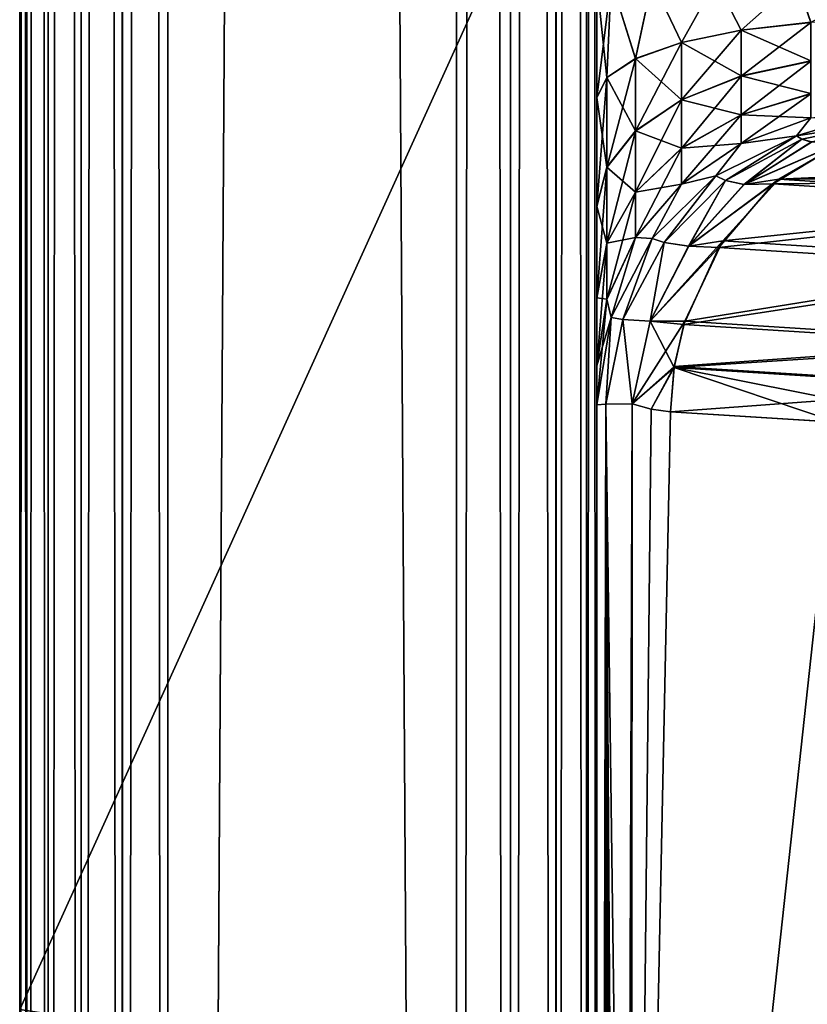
# Model space of a CAD drawing. Header units: millimetres. Extents: x -41 to 11, y -3 to 963.
# Tile 824 of 1056: x -40.88 to -39.51, y 873.57 to 875.27. Entities that reach past the tile are written whole.
import ezdxf

# ---------------------------------------------------------------- set-up
doc = ezdxf.new("R2010")
doc.units = ezdxf.units.MM
doc.header["$LTSCALE"] = 65.185185
for name, color, linetype in [('2190', 7, 'CONTINUOUS'), ('2194', 7, 'CONTINUOUS'), ('2230', 7, 'CONTINUOUS'), ('2231', 7, 'CONTINUOUS'), ('2233', 7, 'CONTINUOUS'), ('2268', 7, 'CONTINUOUS'), ('2271', 7, 'CONTINUOUS'), ('2275', 7, 'CONTINUOUS'), ('2276', 7, 'CONTINUOUS'), ('2277', 7, 'CONTINUOUS'), ('2278', 7, 'CONTINUOUS'), ('2357', 7, 'CONTINUOUS'), ('2358', 7, 'CONTINUOUS'), ('2363', 7, 'CONTINUOUS'), ('2364', 7, 'CONTINUOUS'), ('2368', 7, 'CONTINUOUS'), ('2369', 7, 'CONTINUOUS'), ('2375', 7, 'CONTINUOUS'), ('2376', 7, 'CONTINUOUS'), ('2377', 7, 'CONTINUOUS'), ('2410', 7, 'CONTINUOUS'), ('2414', 7, 'CONTINUOUS'), ('3163', 7, 'CONTINUOUS'), ('3165', 7, 'CONTINUOUS'), ('3166', 7, 'CONTINUOUS'), ('3226', 7, 'CONTINUOUS'), ('3227', 7, 'CONTINUOUS')]:
    doc.layers.add(name, color=color, linetype=linetype)

msp = doc.modelspace()

# ---------------------------------------------------------------- linework, layer by layer
at = {"layer": '2190', "linetype": 'Continuous'}
for points in [[(-39.8172, 867.9843, 89.8594), (-37.2415, 877.5184, 85.1924), (-39.8156, 871.3019, 89.8859), (-39.8172, 867.9843, 89.8594)], [(-37.2415, 871.9174, 85.0042), (-37.2415, 877.5184, 85.1924), (-39.8172, 867.9843, 89.8594), (-37.2415, 871.9174, 85.0042)], [(-39.8156, 871.3019, 89.8859), (-37.2415, 877.5184, 85.1924), (-38.9019, 874.7426, 88.2253), (-39.8156, 871.3019, 89.8859)], [(-38.9782, 874.6441, 88.3655), (-39.8156, 871.3019, 89.8859), (-38.9019, 874.7426, 88.2253), (-38.9782, 874.6441, 88.3655)], [(-38.982, 874.6403, 88.3725), (-39.8156, 871.3019, 89.8859), (-38.9782, 874.6441, 88.3655), (-38.982, 874.6403, 88.3725)], [(-39.0728, 874.5771, 88.5401), (-39.8156, 871.3019, 89.8859), (-38.982, 874.6403, 88.3725), (-39.0728, 874.5771, 88.5401)], [(-39.8142, 874.608, 89.9095), (-39.8156, 871.3019, 89.8859), (-39.7813, 874.5984, 89.8488), (-39.8142, 874.608, 89.9095)], [(-39.7813, 874.5984, 89.8488), (-39.8156, 871.3019, 89.8859), (-39.7479, 874.5938, 89.7875), (-39.7813, 874.5984, 89.8488)], [(-39.7479, 874.5938, 89.7875), (-39.8156, 871.3019, 89.8859), (-39.4602, 874.5758, 89.2571), (-39.7479, 874.5938, 89.7875)], [(-39.0766, 874.5754, 88.5471), (-39.8156, 871.3019, 89.8859), (-39.0728, 874.5771, 88.5401), (-39.0766, 874.5754, 88.5471)], [(-39.4602, 874.5758, 89.2571), (-39.8156, 871.3019, 89.8859), (-39.1751, 874.5579, 88.7295), (-39.4602, 874.5758, 89.2571)], [(-39.1751, 874.5579, 88.7295), (-39.8156, 871.3019, 89.8859), (-39.0766, 874.5754, 88.5471), (-39.1751, 874.5579, 88.7295)]]:
    msp.add_3dface(points, dxfattribs=at)
at = {"layer": '2194', "linetype": 'Continuous'}
for points in [[(-38.9462, 874.6795, 13.6935), (-38.9121, 874.7263, 13.756), (-39.8156, 871.3019, 12.1141), (-38.9462, 874.6795, 13.6935)], [(-38.9121, 874.7263, 13.756), (-37.2415, 871.9174, 16.9958), (-39.8156, 871.3019, 12.1141), (-38.9121, 874.7263, 13.756)], [(-38.984, 874.6383, 13.6239), (-38.9462, 874.6795, 13.6935), (-39.8156, 871.3019, 12.1141), (-38.984, 874.6383, 13.6239)], [(-39.057, 874.5847, 13.4891), (-38.984, 874.6383, 13.6239), (-39.8156, 871.3019, 12.1141), (-39.057, 874.5847, 13.4891)], [(-39.8142, 874.608, 12.0905), (-39.7811, 874.5984, 12.1512), (-39.8156, 871.3019, 12.1141), (-39.8142, 874.608, 12.0905)], [(-39.7811, 874.5984, 12.1512), (-39.7479, 874.5938, 12.2125), (-39.8156, 871.3019, 12.1141), (-39.7811, 874.5984, 12.1512)], [(-39.7479, 874.5938, 12.2125), (-39.1751, 874.5579, 13.2705), (-39.8156, 871.3019, 12.1141), (-39.7479, 874.5938, 12.2125)], [(-39.0747, 874.5763, 13.4564), (-39.057, 874.5847, 13.4891), (-39.8156, 871.3019, 12.1141), (-39.0747, 874.5763, 13.4564)], [(-39.4602, 874.5758, 12.7429), (-39.1751, 874.5579, 13.2705), (-39.7479, 874.5938, 12.2125), (-39.4602, 874.5758, 12.7429)], [(-39.1751, 874.5579, 13.2705), (-39.0747, 874.5763, 13.4564), (-39.8156, 871.3019, 12.1141), (-39.1751, 874.5579, 13.2705)]]:
    msp.add_3dface(points, dxfattribs=at)
at = {"layer": '2230', "linetype": 'Continuous'}
for points in [[(-39.5598, 874.9972, 89.8756), (-38.8684, 875.0286, 88.8786), (-39.4419, 875.0655, 89.9373), (-39.5598, 874.9972, 89.8756)], [(-38.9291, 874.9998, 88.8468), (-38.8684, 875.0286, 88.8786), (-39.5598, 874.9972, 89.8756), (-38.9291, 874.9998, 88.8468)], [(-39.6568, 874.8901, 89.8266), (-38.9864, 874.9605, 88.8173), (-39.5598, 874.9972, 89.8756), (-39.6568, 874.8901, 89.8266)], [(-38.9864, 874.9605, 88.8173), (-38.9291, 874.9998, 88.8468), (-39.5598, 874.9972, 89.8756), (-38.9864, 874.9605, 88.8173)], [(-39.0836, 874.8537, 88.7686), (-38.9864, 874.9605, 88.8173), (-39.6568, 874.8901, 89.8266), (-39.0836, 874.8537, 88.7686)], [(-39.7228, 874.7509, 89.7956), (-39.0836, 874.8537, 88.7686), (-39.6568, 874.8901, 89.8266), (-39.7228, 874.7509, 89.7956)], [(-39.1498, 874.7148, 88.7377), (-39.0836, 874.8537, 88.7686), (-39.7228, 874.7509, 89.7956), (-39.1498, 874.7148, 88.7377)], [(-39.741, 874.6727, 89.7885), (-39.1498, 874.7148, 88.7377), (-39.7228, 874.7509, 89.7956), (-39.741, 874.6727, 89.7885)], [(-39.1681, 874.6367, 88.7306), (-39.1498, 874.7148, 88.7377), (-39.741, 874.6727, 89.7885), (-39.1681, 874.6367, 88.7306)], [(-39.7479, 874.5938, 89.7875), (-39.1681, 874.6367, 88.7306), (-39.741, 874.6727, 89.7885), (-39.7479, 874.5938, 89.7875)], [(-39.7479, 874.5938, 89.7875), (-39.4602, 874.5758, 89.2571), (-39.1681, 874.6367, 88.7306), (-39.7479, 874.5938, 89.7875)]]:
    msp.add_3dface(points, dxfattribs=at)
at = {"layer": '2231', "linetype": 'Continuous'}
for points in [[(-39.5598, 874.9972, 89.8756), (-39.4419, 875.0655, 89.9373), (-39.6202, 874.988, 89.9382), (-39.5598, 874.9972, 89.8756)], [(-39.6202, 874.988, 89.9382), (-39.4419, 875.0655, 89.9373), (-39.5031, 875.0618, 89.9868), (-39.6202, 874.988, 89.9382)], [(-39.7161, 874.8814, 89.9076), (-39.5598, 874.9972, 89.8756), (-39.6202, 874.988, 89.9382), (-39.7161, 874.8814, 89.9076)], [(-39.6568, 874.8901, 89.8266), (-39.5598, 874.9972, 89.8756), (-39.7161, 874.8814, 89.9076), (-39.6568, 874.8901, 89.8266)], [(-39.7827, 874.7509, 89.8977), (-39.6568, 874.8901, 89.8266), (-39.7161, 874.8814, 89.9076), (-39.7827, 874.7509, 89.8977)], [(-39.7228, 874.7509, 89.7956), (-39.6568, 874.8901, 89.8266), (-39.7827, 874.7509, 89.8977), (-39.7228, 874.7509, 89.7956)], [(-39.8142, 874.608, 89.9095), (-39.741, 874.6727, 89.7885), (-39.7228, 874.7509, 89.7956), (-39.8142, 874.608, 89.9095)], [(-39.8142, 874.608, 89.9095), (-39.7228, 874.7509, 89.7956), (-39.7827, 874.7509, 89.8977), (-39.8142, 874.608, 89.9095)], [(-39.8142, 874.608, 89.9095), (-39.7813, 874.5984, 89.8488), (-39.741, 874.6727, 89.7885), (-39.8142, 874.608, 89.9095)], [(-39.7813, 874.5984, 89.8488), (-39.7479, 874.5938, 89.7875), (-39.741, 874.6727, 89.7885), (-39.7813, 874.5984, 89.8488)]]:
    msp.add_3dface(points, dxfattribs=at)
at = {"layer": '2233', "linetype": 'Continuous'}
for points in [[(-39.8505, 875.3414, 90.5955), (-39.875, 875.3414, 90.75), (-39.858, 875.1738, 90.5975), (-39.8505, 875.3414, 90.5955)], [(-39.875, 875.3414, 90.75), (-39.875, 875.1388, 90.7221), (-39.858, 875.1738, 90.5975), (-39.875, 875.3414, 90.75)], [(-39.808, 875.2064, 90.4814), (-39.8505, 875.3414, 90.5955), (-39.858, 875.1738, 90.5975), (-39.808, 875.2064, 90.4814)], [(-39.7795, 875.3414, 90.4561), (-39.8505, 875.3414, 90.5955), (-39.808, 875.2064, 90.4814), (-39.7795, 875.3414, 90.4561)], [(-39.7286, 875.2343, 90.3817), (-39.7795, 875.3414, 90.4561), (-39.808, 875.2064, 90.4814), (-39.7286, 875.2343, 90.3817)], [(-39.6689, 875.3414, 90.3455), (-39.7795, 875.3414, 90.4561), (-39.7286, 875.2343, 90.3817), (-39.6689, 875.3414, 90.3455)], [(-39.625, 875.2558, 90.3052), (-39.6689, 875.3414, 90.3455), (-39.7286, 875.2343, 90.3817), (-39.625, 875.2558, 90.3052)], [(-39.5295, 875.3414, 90.2745), (-39.6689, 875.3414, 90.3455), (-39.625, 875.2558, 90.3052), (-39.5295, 875.3414, 90.2745)], [(-39.5044, 875.2693, 90.2571), (-39.5295, 875.3414, 90.2745), (-39.625, 875.2558, 90.3052), (-39.5044, 875.2693, 90.2571)], [(-39.375, 875.2739, 90.2407), (-39.5295, 875.3414, 90.2745), (-39.5044, 875.2693, 90.2571), (-39.375, 875.2739, 90.2407)], [(-39.5044, 875.2693, 90.2571), (-39.625, 875.2558, 90.3052), (-39.5044, 875.2023, 90.2279), (-39.5044, 875.2693, 90.2571)], [(-39.625, 875.2558, 90.3052), (-39.7286, 875.2343, 90.3817), (-39.625, 875.1762, 90.2705), (-39.625, 875.2558, 90.3052)], [(-39.5044, 875.2023, 90.2279), (-39.625, 875.2558, 90.3052), (-39.625, 875.1762, 90.2705), (-39.5044, 875.2023, 90.2279)], [(-39.7286, 875.2343, 90.3817), (-39.808, 875.2064, 90.4814), (-39.7286, 875.1348, 90.3384), (-39.7286, 875.2343, 90.3817)], [(-39.625, 875.1762, 90.2705), (-39.7286, 875.2343, 90.3817), (-39.7286, 875.1348, 90.3384), (-39.625, 875.1762, 90.2705)], [(-39.808, 875.2064, 90.4814), (-39.858, 875.1738, 90.5975), (-39.808, 875.0809, 90.4267), (-39.808, 875.2064, 90.4814)], [(-39.7286, 875.1348, 90.3384), (-39.808, 875.2064, 90.4814), (-39.808, 875.0809, 90.4267), (-39.7286, 875.1348, 90.3384)], [(-39.5044, 875.2023, 90.2279), (-39.625, 875.1762, 90.2705), (-39.5044, 875.1457, 90.1816), (-39.5044, 875.2023, 90.2279)], [(-39.858, 875.1738, 90.5975), (-39.875, 875.1388, 90.7221), (-39.858, 875.018, 90.5297), (-39.858, 875.1738, 90.5975)], [(-39.808, 875.0809, 90.4267), (-39.858, 875.1738, 90.5975), (-39.858, 875.018, 90.5297), (-39.808, 875.0809, 90.4267)], [(-39.625, 875.1762, 90.2705), (-39.7286, 875.1348, 90.3384), (-39.625, 875.1091, 90.2156), (-39.625, 875.1762, 90.2705)], [(-39.5044, 875.1457, 90.1816), (-39.625, 875.1762, 90.2705), (-39.625, 875.1091, 90.2156), (-39.5044, 875.1457, 90.1816)], [(-39.5044, 875.1457, 90.1816), (-39.625, 875.1091, 90.2156), (-39.5044, 875.1038, 90.1218), (-39.5044, 875.1457, 90.1816)], [(-39.875, 875.1388, 90.7221), (-39.875, 874.9506, 90.6401), (-39.858, 875.018, 90.5297), (-39.875, 875.1388, 90.7221)], [(-39.7286, 875.1348, 90.3384), (-39.808, 875.0809, 90.4267), (-39.7286, 875.0508, 90.2697), (-39.7286, 875.1348, 90.3384)], [(-39.625, 875.1091, 90.2156), (-39.7286, 875.1348, 90.3384), (-39.7286, 875.0508, 90.2697), (-39.625, 875.1091, 90.2156)], [(-39.625, 875.1091, 90.2156), (-39.7286, 875.0508, 90.2697), (-39.625, 875.0593, 90.1445), (-39.625, 875.1091, 90.2156)], [(-39.5044, 875.1038, 90.1218), (-39.625, 875.1091, 90.2156), (-39.625, 875.0593, 90.1445), (-39.5044, 875.1038, 90.1218)], [(-39.5044, 875.1038, 90.1218), (-39.625, 875.0593, 90.1445), (-39.5295, 875.0724, 90.0543), (-39.5044, 875.1038, 90.1218)], [(-39.375, 875.0964, 90.0494), (-39.5044, 875.1038, 90.1218), (-39.5295, 875.0724, 90.0543), (-39.375, 875.0964, 90.0494)], [(-39.808, 875.0809, 90.4267), (-39.858, 875.018, 90.5297), (-39.808, 874.9749, 90.3401), (-39.808, 875.0809, 90.4267)], [(-39.7286, 875.0508, 90.2697), (-39.808, 875.0809, 90.4267), (-39.808, 874.9749, 90.3401), (-39.7286, 875.0508, 90.2697)], [(-39.625, 875.0593, 90.1445), (-39.7286, 874.9886, 90.1808), (-39.6689, 875.0028, 90.0683), (-39.625, 875.0593, 90.1445)], [(-39.625, 875.0593, 90.1445), (-39.7286, 875.0508, 90.2697), (-39.7286, 874.9886, 90.1808), (-39.625, 875.0593, 90.1445)], [(-39.5295, 875.0724, 90.0543), (-39.625, 875.0593, 90.1445), (-39.6689, 875.0028, 90.0683), (-39.5295, 875.0724, 90.0543)], [(-39.7286, 875.0508, 90.2697), (-39.808, 874.9749, 90.3401), (-39.7286, 874.9886, 90.1808), (-39.7286, 875.0508, 90.2697)], [(-39.858, 875.018, 90.5297), (-39.875, 874.9506, 90.6401), (-39.858, 874.8865, 90.4221), (-39.858, 875.018, 90.5297)], [(-39.808, 874.9749, 90.3401), (-39.858, 875.018, 90.5297), (-39.858, 874.8865, 90.4221), (-39.808, 874.9749, 90.3401)], [(-39.6689, 875.0028, 90.0683), (-39.7286, 874.9886, 90.1808), (-39.7795, 874.8943, 90.0902), (-39.6689, 875.0028, 90.0683)], [(-39.808, 874.9749, 90.3401), (-39.858, 874.8865, 90.4221), (-39.808, 874.8964, 90.228), (-39.808, 874.9749, 90.3401)], [(-39.7286, 874.9886, 90.1808), (-39.808, 874.8964, 90.228), (-39.7795, 874.8943, 90.0902), (-39.7286, 874.9886, 90.1808)], [(-39.7286, 874.9886, 90.1808), (-39.808, 874.9749, 90.3401), (-39.808, 874.8964, 90.228), (-39.7286, 874.9886, 90.1808)], [(-39.875, 874.9506, 90.6401), (-39.875, 874.7916, 90.5101), (-39.858, 874.8865, 90.4221), (-39.875, 874.9506, 90.6401)], [(-39.808, 874.8964, 90.228), (-39.858, 874.7891, 90.283), (-39.8505, 874.7577, 90.1178), (-39.808, 874.8964, 90.228)], [(-39.808, 874.8964, 90.228), (-39.858, 874.8865, 90.4221), (-39.858, 874.7891, 90.283), (-39.808, 874.8964, 90.228)], [(-39.7795, 874.8943, 90.0902), (-39.808, 874.8964, 90.228), (-39.8505, 874.7577, 90.1178), (-39.7795, 874.8943, 90.0902)], [(-39.858, 874.8865, 90.4221), (-39.875, 874.7916, 90.5101), (-39.858, 874.7891, 90.283), (-39.858, 874.8865, 90.4221)], [(-39.875, 874.7916, 90.5101), (-39.875, 874.6739, 90.342), (-39.858, 874.7891, 90.283), (-39.875, 874.7916, 90.5101)], [(-39.858, 874.7891, 90.283), (-39.875, 874.6739, 90.342), (-39.8505, 874.7577, 90.1178), (-39.858, 874.7891, 90.283)], [(-39.875, 874.6739, 90.342), (-39.875, 874.6062, 90.1483), (-39.8505, 874.7577, 90.1178), (-39.875, 874.6739, 90.342)]]:
    msp.add_3dface(points, dxfattribs=at)
at = {"layer": '2268', "linetype": 'Continuous'}
for points in [[(-39.875, 859.3935, 91.6065), (-39.875, 924.6586, 90.75), (-39.875, 940.6065, 91.6065), (-39.875, 859.3935, 91.6065)], [(-39.875, 859.3935, 10.3935), (-39.875, 940.6065, 10.3935), (-39.875, 875.3414, 11.25), (-39.875, 859.3935, 10.3935)], [(-39.875, 915.1414, 90.75), (-39.875, 924.6586, 90.75), (-39.875, 859.3935, 91.6065), (-39.875, 915.1414, 90.75)], [(-39.875, 914.9517, 90.7256), (-39.875, 915.1414, 90.75), (-39.875, 859.3935, 91.6065), (-39.875, 914.9517, 90.7256)], [(-39.875, 914.7736, 90.6536), (-39.875, 914.9517, 90.7256), (-39.875, 859.3935, 91.6065), (-39.875, 914.7736, 90.6536)], [(-39.875, 914.6197, 90.5388), (-39.875, 914.7736, 90.6536), (-39.875, 859.3935, 91.6065), (-39.875, 914.6197, 90.5388)], [(-39.875, 914.4999, 90.3885), (-39.875, 914.6197, 90.5388), (-39.875, 859.3935, 91.6065), (-39.875, 914.4999, 90.3885)], [(-39.875, 914.4223, 90.213), (-39.875, 914.4999, 90.3885), (-39.875, 859.3935, 91.6065), (-39.875, 914.4223, 90.213)], [(-39.875, 859.3935, 91.6065), (-39.875, 884.8586, 90.75), (-39.875, 914.4223, 90.213), (-39.875, 859.3935, 91.6065)], [(-39.875, 884.8586, 90.75), (-39.875, 859.3935, 91.6065), (-39.875, 875.3414, 90.75), (-39.875, 884.8586, 90.75)], [(-39.875, 867.959, 11.9077), (-39.875, 861.3118, 11.976), (-39.875, 875.3414, 11.25), (-39.875, 867.959, 11.9077)], [(-39.875, 875.1382, 11.2781), (-39.875, 867.959, 11.9077), (-39.875, 875.3414, 11.25), (-39.875, 875.1382, 11.2781)], [(-39.875, 861.3118, 11.976), (-39.875, 859.3935, 10.3935), (-39.875, 875.3414, 11.25), (-39.875, 861.3118, 11.976)], [(-39.875, 875.3414, 90.75), (-39.875, 859.3935, 91.6065), (-39.875, 875.1388, 90.7221), (-39.875, 875.3414, 90.75)], [(-39.875, 875.1388, 90.7221), (-39.875, 859.3935, 91.6065), (-39.875, 874.9506, 90.6401), (-39.875, 875.1388, 90.7221)], [(-39.875, 874.9501, 11.3602), (-39.875, 867.959, 11.9077), (-39.875, 875.1382, 11.2781), (-39.875, 874.9501, 11.3602)], [(-39.875, 874.9506, 90.6401), (-39.875, 859.3935, 91.6065), (-39.875, 874.7916, 90.5101), (-39.875, 874.9506, 90.6401)], [(-39.875, 874.7912, 11.4903), (-39.875, 867.959, 11.9077), (-39.875, 874.9501, 11.3602), (-39.875, 874.7912, 11.4903)], [(-39.875, 874.7916, 90.5101), (-39.875, 859.3935, 91.6065), (-39.875, 874.6739, 90.342), (-39.875, 874.7916, 90.5101)], [(-39.875, 874.6736, 11.6586), (-39.875, 867.959, 11.9077), (-39.875, 874.7912, 11.4903), (-39.875, 874.6736, 11.6586)], [(-39.875, 874.6739, 90.342), (-39.875, 859.3935, 91.6065), (-39.875, 874.6062, 90.1483), (-39.875, 874.6739, 90.342)], [(-39.875, 874.6062, 11.8517), (-39.875, 867.959, 11.9077), (-39.875, 874.6736, 11.6586), (-39.875, 874.6062, 11.8517)], [(-39.875, 874.6062, 90.1483), (-39.875, 859.3935, 91.6065), (-39.875, 867.959, 90.0923), (-39.875, 874.6062, 90.1483)]]:
    msp.add_3dface(points, dxfattribs=at)
at = {"layer": '2271', "linetype": 'Continuous'}
for points in [[(-39.8595, 874.6072, 90.0248), (-39.875, 861.3118, 90.024), (-39.8613, 861.3131, 89.9076), (-39.8595, 874.6072, 90.0248)], [(-39.875, 874.6062, 90.1483), (-39.875, 861.3118, 90.024), (-39.8595, 874.6072, 90.0248), (-39.875, 874.6062, 90.1483)], [(-39.875, 874.6062, 90.1483), (-39.875, 867.959, 90.0923), (-39.875, 861.3118, 90.024), (-39.875, 874.6062, 90.1483)], [(-39.8208, 861.3144, 89.7975), (-39.8595, 874.6072, 90.0248), (-39.8613, 861.3131, 89.9076), (-39.8208, 861.3144, 89.7975)], [(-39.8156, 871.3019, 89.8859), (-39.8142, 874.608, 89.9095), (-39.8595, 874.6072, 90.0248), (-39.8156, 871.3019, 89.8859)], [(-39.8208, 861.3144, 89.7975), (-39.819, 864.6551, 89.83), (-39.8595, 874.6072, 90.0248), (-39.8208, 861.3144, 89.7975)], [(-39.8172, 867.9843, 89.8594), (-39.8156, 871.3019, 89.8859), (-39.8595, 874.6072, 90.0248), (-39.8172, 867.9843, 89.8594)], [(-39.819, 864.6551, 89.83), (-39.8172, 867.9843, 89.8594), (-39.8595, 874.6072, 90.0248), (-39.819, 864.6551, 89.83)]]:
    msp.add_3dface(points, dxfattribs=at)
at = {"layer": '2275', "linetype": 'Continuous'}
for points in [[(-39.875, 867.959, 11.9077), (-39.875, 874.6062, 11.8517), (-39.8595, 874.6072, 11.9752), (-39.875, 867.959, 11.9077)], [(-39.8613, 861.3131, 12.0924), (-39.875, 861.3118, 11.976), (-39.8595, 874.6072, 11.9752), (-39.8613, 861.3131, 12.0924)], [(-39.875, 861.3118, 11.976), (-39.875, 867.959, 11.9077), (-39.8595, 874.6072, 11.9752), (-39.875, 861.3118, 11.976)], [(-39.8142, 874.608, 12.0905), (-39.8156, 871.3019, 12.1141), (-39.8613, 861.3131, 12.0924), (-39.8142, 874.608, 12.0905)], [(-39.8142, 874.608, 12.0905), (-39.8613, 861.3131, 12.0924), (-39.8595, 874.6072, 11.9752), (-39.8142, 874.608, 12.0905)]]:
    msp.add_3dface(points, dxfattribs=at)
at = {"layer": '2276', "linetype": 'Continuous'}
for points in [[(-39.375, 875.0964, 11.9506), (-39.5202, 875.0667, 11.9815), (-39.5295, 875.0724, 11.9457), (-39.375, 875.0964, 11.9506)], [(-39.375, 875.0964, 11.9506), (-39.5032, 875.0617, 12.0132), (-39.5202, 875.0667, 11.9815), (-39.375, 875.0964, 11.9506)], [(-39.5295, 875.0724, 11.9457), (-39.6521, 874.9948, 12.0006), (-39.6689, 875.0028, 11.9317), (-39.5295, 875.0724, 11.9457)], [(-39.5202, 875.0667, 11.9815), (-39.6521, 874.9948, 12.0006), (-39.5295, 875.0724, 11.9457), (-39.5202, 875.0667, 11.9815)], [(-39.5202, 875.0667, 11.9815), (-39.6204, 874.9878, 12.0619), (-39.6521, 874.9948, 12.0006), (-39.5202, 875.0667, 11.9815)], [(-39.5032, 875.0617, 12.0132), (-39.6204, 874.9878, 12.0619), (-39.5202, 875.0667, 11.9815), (-39.5032, 875.0617, 12.0132)], [(-39.6689, 875.0028, 11.9317), (-39.7586, 874.8873, 12.006), (-39.7795, 874.8943, 11.9098), (-39.6689, 875.0028, 11.9317)], [(-39.6521, 874.9948, 12.0006), (-39.7586, 874.8873, 12.006), (-39.6689, 875.0028, 11.9317), (-39.6521, 874.9948, 12.0006)], [(-39.6521, 874.9948, 12.0006), (-39.7162, 874.8812, 12.0924), (-39.7586, 874.8873, 12.006), (-39.6521, 874.9948, 12.0006)], [(-39.6204, 874.9878, 12.0619), (-39.7162, 874.8812, 12.0924), (-39.6521, 874.9948, 12.0006), (-39.6204, 874.9878, 12.0619)], [(-39.7795, 874.8943, 11.9098), (-39.8299, 874.754, 11.9973), (-39.8505, 874.7577, 11.8822), (-39.7795, 874.8943, 11.9098)], [(-39.7586, 874.8873, 12.006), (-39.8299, 874.754, 11.9973), (-39.7795, 874.8943, 11.9098), (-39.7586, 874.8873, 12.006)], [(-39.7586, 874.8873, 12.006), (-39.7828, 874.7509, 12.1023), (-39.8299, 874.754, 11.9973), (-39.7586, 874.8873, 12.006)], [(-39.7162, 874.8812, 12.0924), (-39.7828, 874.7509, 12.1023), (-39.7586, 874.8873, 12.006), (-39.7162, 874.8812, 12.0924)], [(-39.8595, 874.6072, 11.9752), (-39.875, 874.6062, 11.8517), (-39.8505, 874.7577, 11.8822), (-39.8595, 874.6072, 11.9752)], [(-39.8299, 874.754, 11.9973), (-39.8595, 874.6072, 11.9752), (-39.8505, 874.7577, 11.8822), (-39.8299, 874.754, 11.9973)], [(-39.8142, 874.608, 12.0905), (-39.8595, 874.6072, 11.9752), (-39.8299, 874.754, 11.9973), (-39.8142, 874.608, 12.0905)], [(-39.7828, 874.7509, 12.1023), (-39.8142, 874.608, 12.0905), (-39.8299, 874.754, 11.9973), (-39.7828, 874.7509, 12.1023)]]:
    msp.add_3dface(points, dxfattribs=at)
at = {"layer": '2277', "linetype": 'Continuous'}
for points in [[(-39.6204, 874.9878, 12.0619), (-39.5032, 875.0617, 12.0132), (-39.4469, 875.0636, 12.0654), (-39.6204, 874.9878, 12.0619)], [(-39.5695, 874.989, 12.1294), (-39.6204, 874.9878, 12.0619), (-39.4469, 875.0636, 12.0654), (-39.5695, 874.989, 12.1294)], [(-39.7162, 874.8812, 12.0924), (-39.6204, 874.9878, 12.0619), (-39.5695, 874.989, 12.1294), (-39.7162, 874.8812, 12.0924)], [(-39.664, 874.879, 12.1769), (-39.7162, 874.8812, 12.0924), (-39.5695, 874.989, 12.1294), (-39.664, 874.879, 12.1769)], [(-39.7828, 874.7509, 12.1023), (-39.7162, 874.8812, 12.0924), (-39.664, 874.879, 12.1769), (-39.7828, 874.7509, 12.1023)], [(-39.7246, 874.7452, 12.2051), (-39.7828, 874.7509, 12.1023), (-39.664, 874.879, 12.1769), (-39.7246, 874.7452, 12.2051)], [(-39.8142, 874.608, 12.0905), (-39.7828, 874.7509, 12.1023), (-39.7414, 874.6705, 12.2117), (-39.8142, 874.608, 12.0905)], [(-39.7414, 874.6705, 12.2117), (-39.7828, 874.7509, 12.1023), (-39.7246, 874.7452, 12.2051), (-39.7414, 874.6705, 12.2117)], [(-39.7811, 874.5984, 12.1512), (-39.8142, 874.608, 12.0905), (-39.7414, 874.6705, 12.2117), (-39.7811, 874.5984, 12.1512)], [(-39.7479, 874.5938, 12.2125), (-39.7811, 874.5984, 12.1512), (-39.7414, 874.6705, 12.2117), (-39.7479, 874.5938, 12.2125)]]:
    msp.add_3dface(points, dxfattribs=at)
at = {"layer": '2278', "linetype": 'Continuous'}
for points in [[(-39.5695, 874.989, 12.1294), (-39.4469, 875.0636, 12.0654), (-38.9372, 874.995, 13.1574), (-39.5695, 874.989, 12.1294)], [(-38.9961, 874.9524, 13.1877), (-39.5695, 874.989, 12.1294), (-38.9372, 874.995, 13.1574), (-38.9961, 874.9524, 13.1877)], [(-39.664, 874.879, 12.1769), (-39.5695, 874.989, 12.1294), (-38.9961, 874.9524, 13.1877), (-39.664, 874.879, 12.1769)], [(-39.0908, 874.8426, 13.2349), (-39.664, 874.879, 12.1769), (-38.9961, 874.9524, 13.1877), (-39.0908, 874.8426, 13.2349)], [(-39.7246, 874.7452, 12.2051), (-39.664, 874.879, 12.1769), (-39.0908, 874.8426, 13.2349), (-39.7246, 874.7452, 12.2051)], [(-39.1515, 874.7091, 13.263), (-39.7246, 874.7452, 12.2051), (-39.0908, 874.8426, 13.2349), (-39.1515, 874.7091, 13.263)], [(-39.7414, 874.6705, 12.2117), (-39.7246, 874.7452, 12.2051), (-39.1515, 874.7091, 13.263), (-39.7414, 874.6705, 12.2117)], [(-39.1684, 874.6345, 13.2696), (-39.7414, 874.6705, 12.2117), (-39.1515, 874.7091, 13.263), (-39.1684, 874.6345, 13.2696)], [(-39.4602, 874.5758, 12.7429), (-39.7479, 874.5938, 12.2125), (-39.7414, 874.6705, 12.2117), (-39.4602, 874.5758, 12.7429)], [(-39.1751, 874.5579, 13.2705), (-39.7414, 874.6705, 12.2117), (-39.1684, 874.6345, 13.2696), (-39.1751, 874.5579, 13.2705)], [(-39.1751, 874.5579, 13.2705), (-39.4602, 874.5758, 12.7429), (-39.7414, 874.6705, 12.2117), (-39.1751, 874.5579, 13.2705)]]:
    msp.add_3dface(points, dxfattribs=at)
at = {"layer": '2357', "linetype": 'Continuous'}
for points in [[(-39.875, 875.1382, 11.2781), (-39.875, 875.3414, 11.25), (-39.8505, 875.3414, 11.4045), (-39.875, 875.1382, 11.2781)], [(-39.875, 875.1382, 11.2781), (-39.8505, 875.3414, 11.4045), (-39.858, 875.1733, 11.4026), (-39.875, 875.1382, 11.2781)], [(-39.8505, 875.3414, 11.4045), (-39.808, 875.206, 11.5187), (-39.858, 875.1733, 11.4026), (-39.8505, 875.3414, 11.4045)], [(-39.8505, 875.3414, 11.4045), (-39.7795, 875.3414, 11.5439), (-39.808, 875.206, 11.5187), (-39.8505, 875.3414, 11.4045)], [(-39.7795, 875.3414, 11.5439), (-39.7286, 875.234, 11.6184), (-39.808, 875.206, 11.5187), (-39.7795, 875.3414, 11.5439)], [(-39.7795, 875.3414, 11.5439), (-39.6689, 875.3414, 11.6545), (-39.7286, 875.234, 11.6184), (-39.7795, 875.3414, 11.5439)], [(-39.6689, 875.3414, 11.6545), (-39.625, 875.2555, 11.6949), (-39.7286, 875.234, 11.6184), (-39.6689, 875.3414, 11.6545)], [(-39.6689, 875.3414, 11.6545), (-39.5295, 875.3414, 11.7255), (-39.625, 875.2555, 11.6949), (-39.6689, 875.3414, 11.6545)], [(-39.5295, 875.3414, 11.7255), (-39.5044, 875.2691, 11.7429), (-39.625, 875.2555, 11.6949), (-39.5295, 875.3414, 11.7255)], [(-39.5295, 875.3414, 11.7255), (-39.375, 875.3414, 11.75), (-39.5044, 875.2691, 11.7429), (-39.5295, 875.3414, 11.7255)], [(-39.5044, 875.2021, 11.7722), (-39.625, 875.176, 11.7296), (-39.5044, 875.2691, 11.7429), (-39.5044, 875.2021, 11.7722)], [(-39.5044, 875.2691, 11.7429), (-39.625, 875.176, 11.7296), (-39.625, 875.2555, 11.6949), (-39.5044, 875.2691, 11.7429)], [(-39.625, 875.176, 11.7296), (-39.7286, 875.1346, 11.6618), (-39.625, 875.2555, 11.6949), (-39.625, 875.176, 11.7296)], [(-39.625, 875.2555, 11.6949), (-39.7286, 875.1346, 11.6618), (-39.7286, 875.234, 11.6184), (-39.625, 875.2555, 11.6949)], [(-39.7286, 875.1346, 11.6618), (-39.808, 875.0805, 11.5735), (-39.7286, 875.234, 11.6184), (-39.7286, 875.1346, 11.6618)], [(-39.7286, 875.234, 11.6184), (-39.808, 875.0805, 11.5735), (-39.808, 875.206, 11.5187), (-39.7286, 875.234, 11.6184)], [(-39.808, 875.206, 11.5187), (-39.858, 875.0176, 11.4706), (-39.858, 875.1733, 11.4026), (-39.808, 875.206, 11.5187)], [(-39.808, 875.0805, 11.5735), (-39.858, 875.0176, 11.4706), (-39.808, 875.206, 11.5187), (-39.808, 875.0805, 11.5735)], [(-39.5044, 875.2021, 11.7722), (-39.625, 875.1089, 11.7846), (-39.625, 875.176, 11.7296), (-39.5044, 875.2021, 11.7722)], [(-39.5044, 875.1455, 11.8185), (-39.625, 875.1089, 11.7846), (-39.5044, 875.2021, 11.7722), (-39.5044, 875.1455, 11.8185)], [(-39.875, 874.9501, 11.3602), (-39.875, 875.1382, 11.2781), (-39.858, 875.1733, 11.4026), (-39.875, 874.9501, 11.3602)], [(-39.858, 875.0176, 11.4706), (-39.875, 874.9501, 11.3602), (-39.858, 875.1733, 11.4026), (-39.858, 875.0176, 11.4706)], [(-39.625, 875.176, 11.7296), (-39.7286, 875.0506, 11.7306), (-39.7286, 875.1346, 11.6618), (-39.625, 875.176, 11.7296)], [(-39.625, 875.1089, 11.7846), (-39.7286, 875.0506, 11.7306), (-39.625, 875.176, 11.7296), (-39.625, 875.1089, 11.7846)], [(-39.5044, 875.1037, 11.8784), (-39.625, 875.0592, 11.8557), (-39.5044, 875.1455, 11.8185), (-39.5044, 875.1037, 11.8784)], [(-39.5044, 875.1455, 11.8185), (-39.625, 875.0592, 11.8557), (-39.625, 875.1089, 11.7846), (-39.5044, 875.1455, 11.8185)], [(-39.7286, 875.1346, 11.6618), (-39.808, 874.9746, 11.6602), (-39.808, 875.0805, 11.5735), (-39.7286, 875.1346, 11.6618)], [(-39.7286, 875.0506, 11.7306), (-39.808, 874.9746, 11.6602), (-39.7286, 875.1346, 11.6618), (-39.7286, 875.0506, 11.7306)], [(-39.375, 875.0964, 11.9506), (-39.5295, 875.0724, 11.9457), (-39.375, 875.1188, 11.8862), (-39.375, 875.0964, 11.9506)], [(-39.375, 875.1188, 11.8862), (-39.5295, 875.0724, 11.9457), (-39.5044, 875.1037, 11.8784), (-39.375, 875.1188, 11.8862)], [(-39.625, 875.1089, 11.7846), (-39.7286, 874.9884, 11.8195), (-39.7286, 875.0506, 11.7306), (-39.625, 875.1089, 11.7846)], [(-39.625, 875.0592, 11.8557), (-39.7286, 874.9884, 11.8195), (-39.625, 875.1089, 11.7846), (-39.625, 875.0592, 11.8557)], [(-39.5044, 875.1037, 11.8784), (-39.5295, 875.0724, 11.9457), (-39.625, 875.0592, 11.8557), (-39.5044, 875.1037, 11.8784)], [(-39.808, 875.0805, 11.5735), (-39.858, 874.8862, 11.5782), (-39.858, 875.0176, 11.4706), (-39.808, 875.0805, 11.5735)], [(-39.808, 874.9746, 11.6602), (-39.858, 874.8862, 11.5782), (-39.808, 875.0805, 11.5735), (-39.808, 874.9746, 11.6602)], [(-39.625, 875.0592, 11.8557), (-39.6689, 875.0028, 11.9317), (-39.7286, 874.9884, 11.8195), (-39.625, 875.0592, 11.8557)], [(-39.5295, 875.0724, 11.9457), (-39.6689, 875.0028, 11.9317), (-39.625, 875.0592, 11.8557), (-39.5295, 875.0724, 11.9457)], [(-39.7286, 875.0506, 11.7306), (-39.808, 874.8962, 11.7724), (-39.808, 874.9746, 11.6602), (-39.7286, 875.0506, 11.7306)], [(-39.7286, 874.9884, 11.8195), (-39.808, 874.8962, 11.7724), (-39.7286, 875.0506, 11.7306), (-39.7286, 874.9884, 11.8195)], [(-39.875, 874.7912, 11.4903), (-39.875, 874.9501, 11.3602), (-39.858, 875.0176, 11.4706), (-39.875, 874.7912, 11.4903)], [(-39.858, 874.8862, 11.5782), (-39.875, 874.7912, 11.4903), (-39.858, 875.0176, 11.4706), (-39.858, 874.8862, 11.5782)], [(-39.6689, 875.0028, 11.9317), (-39.7795, 874.8943, 11.9098), (-39.7286, 874.9884, 11.8195), (-39.6689, 875.0028, 11.9317)], [(-39.808, 874.9746, 11.6602), (-39.858, 874.7889, 11.7175), (-39.858, 874.8862, 11.5782), (-39.808, 874.9746, 11.6602)], [(-39.808, 874.8962, 11.7724), (-39.858, 874.7889, 11.7175), (-39.808, 874.9746, 11.6602), (-39.808, 874.8962, 11.7724)], [(-39.7286, 874.9884, 11.8195), (-39.7795, 874.8943, 11.9098), (-39.808, 874.8962, 11.7724), (-39.7286, 874.9884, 11.8195)], [(-39.808, 874.8962, 11.7724), (-39.8505, 874.7577, 11.8822), (-39.858, 874.7889, 11.7175), (-39.808, 874.8962, 11.7724)], [(-39.7795, 874.8943, 11.9098), (-39.8505, 874.7577, 11.8822), (-39.808, 874.8962, 11.7724), (-39.7795, 874.8943, 11.9098)], [(-39.875, 874.6736, 11.6586), (-39.875, 874.7912, 11.4903), (-39.858, 874.8862, 11.5782), (-39.875, 874.6736, 11.6586)], [(-39.858, 874.7889, 11.7175), (-39.875, 874.6736, 11.6586), (-39.858, 874.8862, 11.5782), (-39.858, 874.7889, 11.7175)], [(-39.8505, 874.7577, 11.8822), (-39.875, 874.6062, 11.8517), (-39.858, 874.7889, 11.7175), (-39.8505, 874.7577, 11.8822)], [(-39.875, 874.6062, 11.8517), (-39.875, 874.6736, 11.6586), (-39.858, 874.7889, 11.7175), (-39.875, 874.6062, 11.8517)]]:
    msp.add_3dface(points, dxfattribs=at)
at = {"layer": '2358', "linetype": 'Continuous'}
for points in [[(-39.375, 875.0964, 90.0494), (-39.5295, 875.0724, 90.0543), (-39.5202, 875.0667, 90.0184), (-39.375, 875.0964, 90.0494)], [(-39.5031, 875.0618, 89.9868), (-39.375, 875.0964, 90.0494), (-39.5202, 875.0667, 90.0184), (-39.5031, 875.0618, 89.9868)], [(-39.5295, 875.0724, 90.0543), (-39.6689, 875.0028, 90.0683), (-39.6521, 874.9948, 89.9994), (-39.5295, 875.0724, 90.0543)], [(-39.5295, 875.0724, 90.0543), (-39.6521, 874.9948, 89.9994), (-39.5202, 875.0667, 90.0184), (-39.5295, 875.0724, 90.0543)], [(-39.6521, 874.9948, 89.9994), (-39.6202, 874.988, 89.9382), (-39.5202, 875.0667, 90.0184), (-39.6521, 874.9948, 89.9994)], [(-39.6202, 874.988, 89.9382), (-39.5031, 875.0618, 89.9868), (-39.5202, 875.0667, 90.0184), (-39.6202, 874.988, 89.9382)], [(-39.6689, 875.0028, 90.0683), (-39.7795, 874.8943, 90.0902), (-39.7586, 874.8873, 89.9939), (-39.6689, 875.0028, 90.0683)], [(-39.6689, 875.0028, 90.0683), (-39.7586, 874.8873, 89.9939), (-39.6521, 874.9948, 89.9994), (-39.6689, 875.0028, 90.0683)], [(-39.7586, 874.8873, 89.9939), (-39.7161, 874.8814, 89.9076), (-39.6521, 874.9948, 89.9994), (-39.7586, 874.8873, 89.9939)], [(-39.7161, 874.8814, 89.9076), (-39.6202, 874.988, 89.9382), (-39.6521, 874.9948, 89.9994), (-39.7161, 874.8814, 89.9076)], [(-39.7795, 874.8943, 90.0902), (-39.8505, 874.7577, 90.1178), (-39.8299, 874.754, 90.0027), (-39.7795, 874.8943, 90.0902)], [(-39.7795, 874.8943, 90.0902), (-39.8299, 874.754, 90.0027), (-39.7586, 874.8873, 89.9939), (-39.7795, 874.8943, 90.0902)], [(-39.8299, 874.754, 90.0027), (-39.7827, 874.7509, 89.8977), (-39.7586, 874.8873, 89.9939), (-39.8299, 874.754, 90.0027)], [(-39.7827, 874.7509, 89.8977), (-39.7161, 874.8814, 89.9076), (-39.7586, 874.8873, 89.9939), (-39.7827, 874.7509, 89.8977)], [(-39.8505, 874.7577, 90.1178), (-39.875, 874.6062, 90.1483), (-39.8595, 874.6072, 90.0248), (-39.8505, 874.7577, 90.1178)], [(-39.8505, 874.7577, 90.1178), (-39.8595, 874.6072, 90.0248), (-39.8299, 874.754, 90.0027), (-39.8505, 874.7577, 90.1178)], [(-39.8595, 874.6072, 90.0248), (-39.8142, 874.608, 89.9095), (-39.8299, 874.754, 90.0027), (-39.8595, 874.6072, 90.0248)], [(-39.8142, 874.608, 89.9095), (-39.7827, 874.7509, 89.8977), (-39.8299, 874.754, 90.0027), (-39.8142, 874.608, 89.9095)]]:
    msp.add_3dface(points, dxfattribs=at)
at = {"layer": '2363', "linetype": 'Continuous'}
for points in [[(-40.8624, 859.3804, 10.3019), (-40.875, 859.3804, 10.3804), (-40.8624, 940.6196, 10.3019), (-40.8624, 859.3804, 10.3019)], [(-40.875, 859.3804, 10.3804), (-40.875, 940.6196, 10.3804), (-40.8624, 940.6196, 10.3019), (-40.875, 859.3804, 10.3804)], [(-40.8257, 859.3804, 10.2313), (-40.8624, 859.3804, 10.3019), (-40.8257, 940.6196, 10.2314), (-40.8257, 859.3804, 10.2313)], [(-40.8257, 940.6196, 10.2314), (-40.8624, 859.3804, 10.3019), (-40.8624, 940.6196, 10.3019), (-40.8257, 940.6196, 10.2314)], [(-40.7688, 940.6196, 10.1759), (-40.8257, 859.3804, 10.2313), (-40.8257, 940.6196, 10.2314), (-40.7688, 940.6196, 10.1759)], [(-40.7686, 859.3804, 10.1758), (-40.8257, 859.3804, 10.2313), (-40.7688, 940.6196, 10.1759), (-40.7686, 859.3804, 10.1758)], [(-40.6973, 940.6196, 10.1411), (-40.7686, 859.3804, 10.1758), (-40.7688, 940.6196, 10.1759), (-40.6973, 940.6196, 10.1411)], [(-40.697, 859.3804, 10.141), (-40.7686, 859.3804, 10.1758), (-40.6973, 940.6196, 10.1411), (-40.697, 859.3804, 10.141)], [(-40.6185, 940.6196, 10.1305), (-40.697, 859.3804, 10.141), (-40.6973, 940.6196, 10.1411), (-40.6185, 940.6196, 10.1305)], [(-40.6185, 859.3804, 10.1305), (-40.697, 859.3804, 10.141), (-40.6185, 940.6196, 10.1305), (-40.6185, 859.3804, 10.1305)]]:
    msp.add_3dface(points, dxfattribs=at)
at = {"layer": '2364', "linetype": 'Continuous'}
for points in [[(-40.875, 859.3804, 91.6196), (-40.875, 940.6196, 91.6196), (-40.875, 862.4331, 89.0159), (-40.875, 859.3804, 91.6196)], [(-40.875, 862.4331, 89.0159), (-40.875, 940.6196, 91.6196), (-40.875, 867.726, 89.0753), (-40.875, 862.4331, 89.0159)], [(-40.875, 867.726, 89.0753), (-40.875, 940.6196, 91.6196), (-40.875, 873.5575, 89.1301), (-40.875, 867.726, 89.0753)], [(-40.875, 873.5575, 89.1301), (-40.875, 940.6196, 91.6196), (-40.875, 879.8139, 89.1768), (-40.875, 873.5575, 89.1301)], [(-40.875, 940.6196, 10.3804), (-40.875, 859.3804, 10.3804), (-40.875, 937.5669, 12.9841), (-40.875, 940.6196, 10.3804)], [(-40.875, 937.5669, 12.9841), (-40.875, 859.3804, 10.3804), (-40.875, 932.274, 12.9247), (-40.875, 937.5669, 12.9841)], [(-40.875, 932.274, 12.9247), (-40.875, 859.3804, 10.3804), (-40.875, 926.4425, 12.8699), (-40.875, 932.274, 12.9247)], [(-40.875, 926.4425, 12.8699), (-40.875, 859.3804, 10.3804), (-40.875, 920.1861, 12.8232), (-40.875, 926.4425, 12.8699)], [(-40.875, 920.1861, 12.8232), (-40.875, 859.3804, 10.3804), (-40.875, 913.6206, 12.7878), (-40.875, 920.1861, 12.8232)], [(-40.875, 913.6206, 12.7878), (-40.875, 859.3804, 10.3804), (-40.875, 906.8582, 12.7657), (-40.875, 913.6206, 12.7878)], [(-40.875, 906.8582, 12.7657), (-40.875, 859.3804, 10.3804), (-40.875, 900, 12.7582), (-40.875, 906.8582, 12.7657)], [(-40.875, 900, 12.7582), (-40.875, 859.3804, 10.3804), (-40.875, 893.1418, 12.7657), (-40.875, 900, 12.7582)], [(-40.875, 893.1418, 12.7657), (-40.875, 859.3804, 10.3804), (-40.875, 886.3794, 12.7878), (-40.875, 893.1418, 12.7657)], [(-40.875, 886.3794, 12.7878), (-40.875, 859.3804, 10.3804), (-40.875, 879.8139, 12.8232), (-40.875, 886.3794, 12.7878)], [(-40.875, 879.8139, 12.8232), (-40.875, 859.3804, 10.3804), (-40.875, 873.5575, 12.8699), (-40.875, 879.8139, 12.8232)]]:
    msp.add_3dface(points, dxfattribs=at)
at = {"layer": '2368', "linetype": 'Continuous'}
for points in [[(-40.1185, 859.3935, 10.1436), (-40.6185, 940.6196, 10.1305), (-40.1185, 940.6065, 10.1436), (-40.1185, 859.3935, 10.1436)], [(-40.1185, 859.3935, 10.1436), (-40.6185, 859.3804, 10.1305), (-40.6185, 940.6196, 10.1305), (-40.1185, 859.3935, 10.1436)]]:
    msp.add_3dface(points, dxfattribs=at)
at = {"layer": '2369', "linetype": 'Continuous'}
for points in [[(-40.1185, 859.3935, 10.1436), (-40.1185, 940.6065, 10.1436), (-40.025, 940.6065, 10.1644), (-40.1185, 859.3935, 10.1436)], [(-40.0248, 859.3935, 10.1645), (-40.1185, 859.3935, 10.1436), (-40.025, 940.6065, 10.1644), (-40.0248, 859.3935, 10.1645)], [(-39.946, 940.6065, 10.2191), (-40.0248, 859.3935, 10.1645), (-40.025, 940.6065, 10.1644), (-39.946, 940.6065, 10.2191)], [(-39.9459, 859.3935, 10.2191), (-40.0248, 859.3935, 10.1645), (-39.946, 940.6065, 10.2191), (-39.9459, 859.3935, 10.2191)], [(-39.8934, 940.6065, 10.2994), (-39.9459, 859.3935, 10.2191), (-39.946, 940.6065, 10.2191), (-39.8934, 940.6065, 10.2994)], [(-39.8934, 859.3935, 10.2994), (-39.9459, 859.3935, 10.2191), (-39.8934, 940.6065, 10.2994), (-39.8934, 859.3935, 10.2994)], [(-39.875, 940.6065, 10.3935), (-39.875, 859.3935, 10.3935), (-39.8934, 859.3935, 10.2994), (-39.875, 940.6065, 10.3935)], [(-39.875, 940.6065, 10.3935), (-39.8934, 859.3935, 10.2994), (-39.8934, 940.6065, 10.2994), (-39.875, 940.6065, 10.3935)]]:
    msp.add_3dface(points, dxfattribs=at)
at = {"layer": '2375', "linetype": 'Continuous'}
for points in [[(-40.8624, 940.6196, 91.6981), (-40.875, 940.6196, 91.6196), (-40.8624, 859.3804, 91.6981), (-40.8624, 940.6196, 91.6981)], [(-40.875, 940.6196, 91.6196), (-40.875, 859.3804, 91.6196), (-40.8624, 859.3804, 91.6981), (-40.875, 940.6196, 91.6196)], [(-40.8257, 859.3804, 91.7686), (-40.8624, 940.6196, 91.6981), (-40.8624, 859.3804, 91.6981), (-40.8257, 859.3804, 91.7686)], [(-40.8257, 940.6196, 91.7687), (-40.8624, 940.6196, 91.6981), (-40.8257, 859.3804, 91.7686), (-40.8257, 940.6196, 91.7687)], [(-40.7686, 940.6196, 91.8242), (-40.8257, 940.6196, 91.7687), (-40.7688, 859.3804, 91.8241), (-40.7686, 940.6196, 91.8242)], [(-40.7688, 859.3804, 91.8241), (-40.8257, 940.6196, 91.7687), (-40.8257, 859.3804, 91.7686), (-40.7688, 859.3804, 91.8241)], [(-40.6973, 859.3804, 91.8589), (-40.7686, 940.6196, 91.8242), (-40.7688, 859.3804, 91.8241), (-40.6973, 859.3804, 91.8589)], [(-40.697, 940.6196, 91.859), (-40.7686, 940.6196, 91.8242), (-40.6973, 859.3804, 91.8589), (-40.697, 940.6196, 91.859)], [(-40.6185, 859.3804, 91.8695), (-40.697, 940.6196, 91.859), (-40.6973, 859.3804, 91.8589), (-40.6185, 859.3804, 91.8695)], [(-40.6185, 940.6196, 91.8695), (-40.697, 940.6196, 91.859), (-40.6185, 859.3804, 91.8695), (-40.6185, 940.6196, 91.8695)]]:
    msp.add_3dface(points, dxfattribs=at)
at = {"layer": '2376', "linetype": 'Continuous'}
for points in [[(-40.1185, 940.6065, 91.8564), (-40.6185, 940.6196, 91.8695), (-40.6185, 859.3804, 91.8695), (-40.1185, 940.6065, 91.8564)], [(-40.1185, 940.6065, 91.8564), (-40.6185, 859.3804, 91.8695), (-40.1185, 859.3935, 91.8564), (-40.1185, 940.6065, 91.8564)]]:
    msp.add_3dface(points, dxfattribs=at)
at = {"layer": '2377', "linetype": 'Continuous'}
for points in [[(-40.0248, 940.6065, 91.8355), (-40.1185, 940.6065, 91.8564), (-40.025, 859.3935, 91.8356), (-40.0248, 940.6065, 91.8355)], [(-40.1185, 940.6065, 91.8564), (-40.1185, 859.3935, 91.8564), (-40.025, 859.3935, 91.8356), (-40.1185, 940.6065, 91.8564)], [(-39.946, 859.3935, 91.7809), (-40.0248, 940.6065, 91.8355), (-40.025, 859.3935, 91.8356), (-39.946, 859.3935, 91.7809)], [(-39.9459, 940.6065, 91.7809), (-40.0248, 940.6065, 91.8355), (-39.946, 859.3935, 91.7809), (-39.9459, 940.6065, 91.7809)], [(-39.8934, 859.3935, 91.7006), (-39.9459, 940.6065, 91.7809), (-39.946, 859.3935, 91.7809), (-39.8934, 859.3935, 91.7006)], [(-39.8934, 940.6065, 91.7006), (-39.9459, 940.6065, 91.7809), (-39.8934, 859.3935, 91.7006), (-39.8934, 940.6065, 91.7006)], [(-39.875, 859.3935, 91.6065), (-39.875, 940.6065, 91.6065), (-39.8934, 940.6065, 91.7006), (-39.875, 859.3935, 91.6065)], [(-39.875, 859.3935, 91.6065), (-39.8934, 940.6065, 91.7006), (-39.8934, 859.3935, 91.7006), (-39.875, 859.3935, 91.6065)]]:
    msp.add_3dface(points, dxfattribs=at)
at = {"layer": '2410', "linetype": 'Continuous'}
for points in [[(-40.875, 879.8139, 12.8232), (-40.875, 873.5575, 12.8699), (-38.3574, 879.1179, 17.431), (-40.875, 879.8139, 12.8232)], [(-40.875, 873.5575, 12.8699), (-38.3672, 873.1724, 17.6033), (-38.3574, 879.1179, 17.431), (-40.875, 873.5575, 12.8699)]]:
    msp.add_3dface(points, dxfattribs=at)
at = {"layer": '2414', "linetype": 'Continuous'}
for points in [[(-40.875, 873.5575, 89.1301), (-40.875, 879.8139, 89.1768), (-38.3574, 879.1179, 84.569), (-40.875, 873.5575, 89.1301)], [(-40.875, 873.5575, 89.1301), (-38.3574, 879.1179, 84.569), (-38.3672, 873.1724, 84.3967), (-40.875, 873.5575, 89.1301)]]:
    msp.add_3dface(points, dxfattribs=at)
at = {"layer": '3163', "linetype": 'Continuous'}
for points in [[(9.125, 857.5, 93.5), (9.125, 942.5, 93.5), (-40.875, 857.5, 93.5), (9.125, 857.5, 93.5)], [(9.125, 942.5, 93.5), (-40.875, 942.5, 93.5), (-40.875, 857.5, 93.5), (9.125, 942.5, 93.5)]]:
    msp.add_3dface(points, dxfattribs=at)
at = {"layer": '3165', "linetype": 'Continuous'}
for points in [[(-40.875, 942.5, 8.5), (9.125, 857.5, 8.5), (-40.875, 857.5, 8.5), (-40.875, 942.5, 8.5)], [(9.125, 942.5, 8.5), (9.125, 857.5, 8.5), (-40.875, 942.5, 8.5), (9.125, 942.5, 8.5)]]:
    msp.add_3dface(points, dxfattribs=at)
at = {"layer": '3166', "linetype": 'Continuous'}
for points in [[(-40.875, 857.5, 93.5), (-40.875, 942.5, 93.5), (-40.875, 860.2, 90.8), (-40.875, 857.5, 93.5)], [(-40.875, 942.5, 93.5), (-40.875, 939.8, 90.8), (-40.875, 860.2, 90.8), (-40.875, 942.5, 93.5)], [(-40.875, 942.5, 8.5), (-40.875, 857.5, 8.5), (-40.875, 939.8, 11.2), (-40.875, 942.5, 8.5)], [(-40.875, 939.8, 11.2), (-40.875, 857.5, 8.5), (-40.875, 860.2, 11.2), (-40.875, 939.8, 11.2)]]:
    msp.add_3dface(points, dxfattribs=at)
at = {"layer": '3226', "linetype": 'Continuous'}
for points in [[(-40.875, 860.2, 90.8), (-40.875, 939.8, 90.8), (-15.675, 860.2, 90.8), (-40.875, 860.2, 90.8)], [(-40.875, 939.8, 90.8), (-15.675, 939.8, 90.8), (-15.675, 860.2, 90.8), (-40.875, 939.8, 90.8)]]:
    msp.add_3dface(points, dxfattribs=at)
at = {"layer": '3227', "linetype": 'Continuous'}
for points in [[(-15.675, 939.8, 11.2), (-40.875, 860.2, 11.2), (-15.675, 860.2, 11.2), (-15.675, 939.8, 11.2)], [(-40.875, 939.8, 11.2), (-40.875, 860.2, 11.2), (-15.675, 939.8, 11.2), (-40.875, 939.8, 11.2)]]:
    msp.add_3dface(points, dxfattribs=at)

doc.saveas('drawing.dxf')
